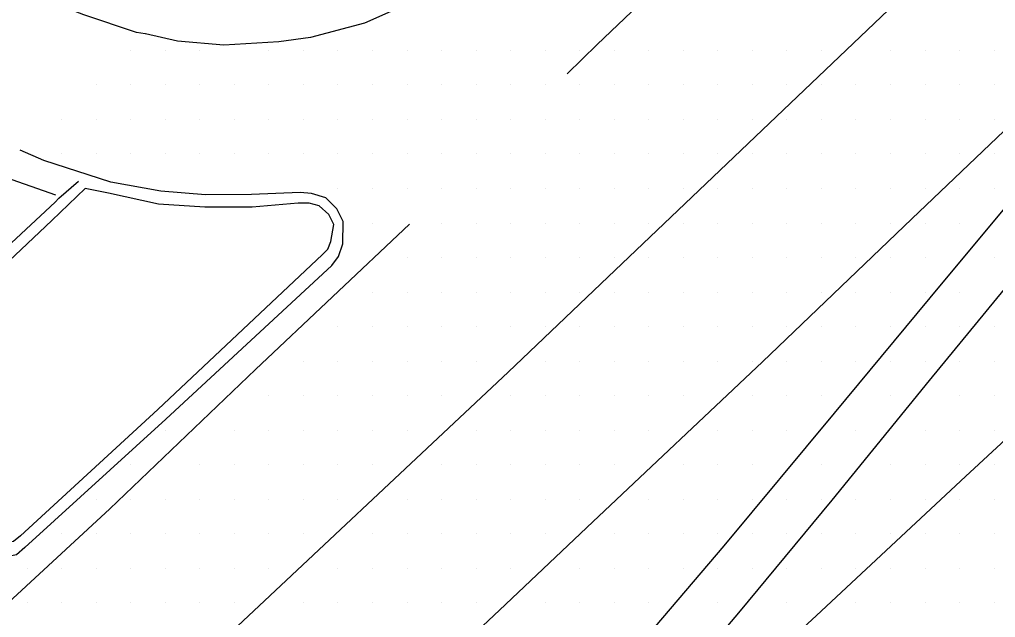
# Model space of a CAD drawing. Extents: x 1762120 to 1766775, y 709485 to 712965.
# Drawn here: x 1765858.2 to 1765928.8, y 709722.7 to 709766 of the extents above; entities that cross this region are included whole.
import ezdxf

# ---------------------------------------------------------------- set-up
doc = ezdxf.new("R2010")
doc.units = 0
for name, color, linetype in [('Exist DTM Scan Elevation Point', 7, 'Continuous'), ('Exist Roads Curbs', 7, 'Continuous'), ('Exist Roads EOP', 7, 'Continuous'), ('Exist Roads EOT', 7, 'Continuous'), ('PH Exist DTM Breakline', 7, 'Continuous')]:
    doc.layers.add(name, color=color, linetype=linetype)

msp = doc.modelspace()

# ---------------------------------------------------------------- linework, layer by layer
at = {"layer": 'Exist DTM Scan Elevation Point'}
for p, q in [((1765866.25, 709763.75), (1765866.25, 709763.75)), ((1765868.75, 709763.75), (1765868.75, 709763.75)), ((1765871.25, 709763.75), (1765871.25, 709763.75)), ((1765876.25, 709763.75), (1765876.25, 709763.75)), ((1765878.75, 709763.75), (1765878.75, 709763.75)), ((1765881.25, 709763.75), (1765881.25, 709763.75)), ((1765883.75, 709763.75), (1765883.75, 709763.75)), ((1765886.25, 709763.75), (1765886.25, 709763.75)), ((1765888.75, 709763.75), (1765888.75, 709763.75)), ((1765891.25, 709763.75), (1765891.25, 709763.75)), ((1765893.75, 709763.75), (1765893.75, 709763.75)), ((1765896.25, 709763.75), (1765896.25, 709763.75)), ((1765898.75, 709763.75), (1765898.75, 709763.75)), ((1765901.25, 709763.75), (1765901.25, 709763.75)), ((1765903.75, 709763.75), (1765903.75, 709763.75)), ((1765906.25, 709763.75), (1765906.25, 709763.75)), ((1765908.75, 709763.75), (1765908.75, 709763.75)), ((1765911.25, 709763.75), (1765911.25, 709763.75)), ((1765913.75, 709763.75), (1765913.75, 709763.75)), ((1765916.25, 709763.75), (1765916.25, 709763.75)), ((1765921.25, 709763.75), (1765921.25, 709763.75)), ((1765923.75, 709763.75), (1765923.75, 709763.75)), ((1765926.25, 709763.75), (1765926.25, 709763.75)), ((1765928.75, 709763.75), (1765928.75, 709763.75)), ((1765863.75, 709761.25), (1765863.75, 709761.25)), ((1765866.25, 709761.25), (1765866.25, 709761.25)), ((1765868.75, 709761.25), (1765868.75, 709761.25)), ((1765871.25, 709761.25), (1765871.25, 709761.25)), ((1765873.75, 709761.25), (1765873.75, 709761.25)), ((1765876.25, 709761.25), (1765876.25, 709761.25)), ((1765878.75, 709761.25), (1765878.75, 709761.25)), ((1765881.25, 709761.25), (1765881.25, 709761.25)), ((1765883.75, 709761.25), (1765883.75, 709761.25)), ((1765886.25, 709761.25), (1765886.25, 709761.25)), ((1765888.75, 709761.25), (1765888.75, 709761.25)), ((1765891.25, 709761.25), (1765891.25, 709761.25)), ((1765893.75, 709761.25), (1765893.75, 709761.25)), ((1765896.25, 709761.25), (1765896.25, 709761.25)), ((1765898.75, 709761.25), (1765898.75, 709761.25)), ((1765901.25, 709761.25), (1765901.25, 709761.25)), ((1765903.75, 709761.25), (1765903.75, 709761.25)), ((1765906.25, 709761.25), (1765906.25, 709761.25)), ((1765908.75, 709761.25), (1765908.75, 709761.25)), ((1765911.25, 709761.25), (1765911.25, 709761.25)), ((1765913.75, 709761.25), (1765913.75, 709761.25)), ((1765916.25, 709761.25), (1765916.25, 709761.25)), ((1765918.75, 709761.25), (1765918.75, 709761.25)), ((1765921.25, 709761.25), (1765921.25, 709761.25)), ((1765923.75, 709761.25), (1765923.75, 709761.25)), ((1765926.25, 709761.25), (1765926.25, 709761.25)), ((1765928.75, 709761.25), (1765928.75, 709761.25)), ((1765861.25, 709758.75), (1765861.25, 709758.75)), ((1765863.75, 709758.75), (1765863.75, 709758.75)), ((1765866.25, 709758.75), (1765866.25, 709758.75)), ((1765868.75, 709758.75), (1765868.75, 709758.75)), ((1765871.25, 709758.75), (1765871.25, 709758.75)), ((1765873.75, 709758.75), (1765873.75, 709758.75)), ((1765876.25, 709758.75), (1765876.25, 709758.75)), ((1765878.75, 709758.75), (1765878.75, 709758.75)), ((1765881.25, 709758.75), (1765881.25, 709758.75)), ((1765883.75, 709758.75), (1765883.75, 709758.75)), ((1765886.25, 709758.75), (1765886.25, 709758.75)), ((1765888.75, 709758.75), (1765888.75, 709758.75)), ((1765891.25, 709758.75), (1765891.25, 709758.75)), ((1765893.75, 709758.75), (1765893.75, 709758.75)), ((1765896.25, 709758.75), (1765896.25, 709758.75)), ((1765898.75, 709758.75), (1765898.75, 709758.75)), ((1765901.25, 709758.75), (1765901.25, 709758.75)), ((1765903.75, 709758.75), (1765903.75, 709758.75)), ((1765906.25, 709758.75), (1765906.25, 709758.75)), ((1765908.75, 709758.75), (1765908.75, 709758.75)), ((1765911.25, 709758.75), (1765911.25, 709758.75)), ((1765913.75, 709758.75), (1765913.75, 709758.75)), ((1765916.25, 709758.75), (1765916.25, 709758.75)), ((1765918.75, 709758.75), (1765918.75, 709758.75)), ((1765921.25, 709758.75), (1765921.25, 709758.75)), ((1765923.75, 709758.75), (1765923.75, 709758.75)), ((1765926.25, 709758.75), (1765926.25, 709758.75)), ((1765928.75, 709758.75), (1765928.75, 709758.75)), ((1765861.25, 709756.25), (1765861.25, 709756.25)), ((1765863.75, 709756.25), (1765863.75, 709756.25)), ((1765866.25, 709756.25), (1765866.25, 709756.25)), ((1765868.75, 709756.25), (1765868.75, 709756.25)), ((1765871.25, 709756.25), (1765871.25, 709756.25)), ((1765873.75, 709756.25), (1765873.75, 709756.25)), ((1765876.25, 709756.25), (1765876.25, 709756.25)), ((1765878.75, 709756.25), (1765878.75, 709756.25)), ((1765881.25, 709756.25), (1765881.25, 709756.25)), ((1765883.75, 709756.25), (1765883.75, 709756.25)), ((1765886.25, 709756.25), (1765886.25, 709756.25)), ((1765888.75, 709756.25), (1765888.75, 709756.25)), ((1765891.25, 709756.25), (1765891.25, 709756.25)), ((1765893.75, 709756.25), (1765893.75, 709756.25)), ((1765896.25, 709756.25), (1765896.25, 709756.25)), ((1765898.75, 709756.25), (1765898.75, 709756.25)), ((1765901.25, 709756.25), (1765901.25, 709756.25)), ((1765903.75, 709756.25), (1765903.75, 709756.25)), ((1765906.25, 709756.25), (1765906.25, 709756.25)), ((1765908.75, 709756.25), (1765908.75, 709756.25)), ((1765911.25, 709756.25), (1765911.25, 709756.25)), ((1765913.75, 709756.25), (1765913.75, 709756.25)), ((1765916.25, 709756.25), (1765916.25, 709756.25)), ((1765918.75, 709756.25), (1765918.75, 709756.25)), ((1765921.25, 709756.25), (1765921.25, 709756.25)), ((1765923.75, 709756.25), (1765923.75, 709756.25)), ((1765926.25, 709756.25), (1765926.25, 709756.25)), ((1765928.75, 709756.25), (1765928.75, 709756.25)), ((1765881.25, 709753.75), (1765881.25, 709753.75)), ((1765883.75, 709753.75), (1765883.75, 709753.75)), ((1765886.25, 709753.75), (1765886.25, 709753.75)), ((1765888.75, 709753.75), (1765888.75, 709753.75)), ((1765891.25, 709753.75), (1765891.25, 709753.75)), ((1765893.75, 709753.75), (1765893.75, 709753.75)), ((1765896.25, 709753.75), (1765896.25, 709753.75)), ((1765898.75, 709753.75), (1765898.75, 709753.75)), ((1765901.25, 709753.75), (1765901.25, 709753.75)), ((1765903.75, 709753.75), (1765903.75, 709753.75)), ((1765906.25, 709753.75), (1765906.25, 709753.75)), ((1765908.75, 709753.75), (1765908.75, 709753.75)), ((1765911.25, 709753.75), (1765911.25, 709753.75)), ((1765913.75, 709753.75), (1765913.75, 709753.75)), ((1765916.25, 709753.75), (1765916.25, 709753.75)), ((1765918.75, 709753.75), (1765918.75, 709753.75)), ((1765921.25, 709753.75), (1765921.25, 709753.75)), ((1765923.75, 709753.75), (1765923.75, 709753.75)), ((1765926.25, 709753.75), (1765926.25, 709753.75)), ((1765928.75, 709753.75), (1765928.75, 709753.75)), ((1765883.75, 709751.25), (1765883.75, 709751.25)), ((1765888.75, 709751.25), (1765888.75, 709751.25)), ((1765891.25, 709751.25), (1765891.25, 709751.25)), ((1765893.75, 709751.25), (1765893.75, 709751.25)), ((1765896.25, 709751.25), (1765896.25, 709751.25)), ((1765898.75, 709751.25), (1765898.75, 709751.25)), ((1765901.25, 709751.25), (1765901.25, 709751.25)), ((1765903.75, 709751.25), (1765903.75, 709751.25)), ((1765906.25, 709751.25), (1765906.25, 709751.25)), ((1765908.75, 709751.25), (1765908.75, 709751.25)), ((1765911.25, 709751.25), (1765911.25, 709751.25)), ((1765913.75, 709751.25), (1765913.75, 709751.25)), ((1765916.25, 709751.25), (1765916.25, 709751.25)), ((1765918.75, 709751.25), (1765918.75, 709751.25)), ((1765921.25, 709751.25), (1765921.25, 709751.25)), ((1765923.75, 709751.25), (1765923.75, 709751.25)), ((1765926.25, 709751.25), (1765926.25, 709751.25)), ((1765886.25, 709748.75), (1765886.25, 709748.75)), ((1765888.75, 709748.75), (1765888.75, 709748.75)), ((1765891.25, 709748.75), (1765891.25, 709748.75)), ((1765893.75, 709748.75), (1765893.75, 709748.75)), ((1765896.25, 709748.75), (1765896.25, 709748.75)), ((1765898.75, 709748.75), (1765898.75, 709748.75)), ((1765901.25, 709748.75), (1765901.25, 709748.75)), ((1765903.75, 709748.75), (1765903.75, 709748.75)), ((1765906.25, 709748.75), (1765906.25, 709748.75)), ((1765908.75, 709748.75), (1765908.75, 709748.75)), ((1765911.25, 709748.75), (1765911.25, 709748.75)), ((1765913.75, 709748.75), (1765913.75, 709748.75)), ((1765916.25, 709748.75), (1765916.25, 709748.75)), ((1765918.75, 709748.75), (1765918.75, 709748.75)), ((1765921.25, 709748.75), (1765921.25, 709748.75)), ((1765923.75, 709748.75), (1765923.75, 709748.75)), ((1765928.75, 709748.75), (1765928.75, 709748.75)), ((1765883.75, 709746.25), (1765883.75, 709746.25)), ((1765886.25, 709746.25), (1765886.25, 709746.25)), ((1765888.75, 709746.25), (1765888.75, 709746.25)), ((1765891.25, 709746.25), (1765891.25, 709746.25)), ((1765893.75, 709746.25), (1765893.75, 709746.25)), ((1765896.25, 709746.25), (1765896.25, 709746.25)), ((1765898.75, 709746.25), (1765898.75, 709746.25)), ((1765901.25, 709746.25), (1765901.25, 709746.25)), ((1765903.75, 709746.25), (1765903.75, 709746.25)), ((1765906.25, 709746.25), (1765906.25, 709746.25)), ((1765908.75, 709746.25), (1765908.75, 709746.25)), ((1765911.25, 709746.25), (1765911.25, 709746.25)), ((1765913.75, 709746.25), (1765913.75, 709746.25)), ((1765916.25, 709746.25), (1765916.25, 709746.25)), ((1765918.75, 709746.25), (1765918.75, 709746.25)), ((1765921.25, 709746.25), (1765921.25, 709746.25)), ((1765923.75, 709746.25), (1765923.75, 709746.25)), ((1765926.25, 709746.25), (1765926.25, 709746.25)), ((1765881.25, 709743.75), (1765881.25, 709743.75)), ((1765883.75, 709743.75), (1765883.75, 709743.75)), ((1765886.25, 709743.75), (1765886.25, 709743.75)), ((1765888.75, 709743.75), (1765888.75, 709743.75)), ((1765891.25, 709743.75), (1765891.25, 709743.75)), ((1765893.75, 709743.75), (1765893.75, 709743.75)), ((1765896.25, 709743.75), (1765896.25, 709743.75)), ((1765898.75, 709743.75), (1765898.75, 709743.75)), ((1765901.25, 709743.75), (1765901.25, 709743.75)), ((1765903.75, 709743.75), (1765903.75, 709743.75)), ((1765906.25, 709743.75), (1765906.25, 709743.75)), ((1765908.75, 709743.75), (1765908.75, 709743.75)), ((1765911.25, 709743.75), (1765911.25, 709743.75)), ((1765913.75, 709743.75), (1765913.75, 709743.75)), ((1765916.25, 709743.75), (1765916.25, 709743.75)), ((1765918.75, 709743.75), (1765918.75, 709743.75)), ((1765921.25, 709743.75), (1765921.25, 709743.75)), ((1765923.75, 709743.75), (1765923.75, 709743.75)), ((1765926.25, 709743.75), (1765926.25, 709743.75)), ((1765928.75, 709743.75), (1765928.75, 709743.75)), ((1765878.75, 709741.25), (1765878.75, 709741.25)), ((1765881.25, 709741.25), (1765881.25, 709741.25)), ((1765883.75, 709741.25), (1765883.75, 709741.25)), ((1765886.25, 709741.25), (1765886.25, 709741.25)), ((1765888.75, 709741.25), (1765888.75, 709741.25)), ((1765891.25, 709741.25), (1765891.25, 709741.25)), ((1765896.25, 709741.25), (1765896.25, 709741.25)), ((1765898.75, 709741.25), (1765898.75, 709741.25)), ((1765901.25, 709741.25), (1765901.25, 709741.25)), ((1765903.75, 709741.25), (1765903.75, 709741.25)), ((1765906.25, 709741.25), (1765906.25, 709741.25)), ((1765908.75, 709741.25), (1765908.75, 709741.25)), ((1765911.25, 709741.25), (1765911.25, 709741.25)), ((1765913.75, 709741.25), (1765913.75, 709741.25)), ((1765916.25, 709741.25), (1765916.25, 709741.25)), ((1765918.75, 709741.25), (1765918.75, 709741.25)), ((1765921.25, 709741.25), (1765921.25, 709741.25)), ((1765923.75, 709741.25), (1765923.75, 709741.25)), ((1765926.25, 709741.25), (1765926.25, 709741.25)), ((1765928.75, 709741.25), (1765928.75, 709741.25)), ((1765876.25, 709738.75), (1765876.25, 709738.75)), ((1765878.75, 709738.75), (1765878.75, 709738.75)), ((1765881.25, 709738.75), (1765881.25, 709738.75)), ((1765883.75, 709738.75), (1765883.75, 709738.75)), ((1765886.25, 709738.75), (1765886.25, 709738.75)), ((1765888.75, 709738.75), (1765888.75, 709738.75)), ((1765893.75, 709738.75), (1765893.75, 709738.75)), ((1765896.25, 709738.75), (1765896.25, 709738.75)), ((1765898.75, 709738.75), (1765898.75, 709738.75)), ((1765901.25, 709738.75), (1765901.25, 709738.75)), ((1765903.75, 709738.75), (1765903.75, 709738.75)), ((1765906.25, 709738.75), (1765906.25, 709738.75)), ((1765911.25, 709738.75), (1765911.25, 709738.75)), ((1765913.75, 709738.75), (1765913.75, 709738.75)), ((1765916.25, 709738.75), (1765916.25, 709738.75)), ((1765921.25, 709738.75), (1765921.25, 709738.75)), ((1765926.25, 709738.75), (1765926.25, 709738.75)), ((1765928.75, 709738.75), (1765928.75, 709738.75)), ((1765868.75, 709736.25), (1765868.75, 709736.25)), ((1765873.75, 709736.25), (1765873.75, 709736.25)), ((1765876.25, 709736.25), (1765876.25, 709736.25)), ((1765878.75, 709736.25), (1765878.75, 709736.25)), ((1765881.25, 709736.25), (1765881.25, 709736.25)), ((1765883.75, 709736.25), (1765883.75, 709736.25)), ((1765886.25, 709736.25), (1765886.25, 709736.25)), ((1765891.25, 709736.25), (1765891.25, 709736.25)), ((1765893.75, 709736.25), (1765893.75, 709736.25)), ((1765896.25, 709736.25), (1765896.25, 709736.25)), ((1765898.75, 709736.25), (1765898.75, 709736.25)), ((1765901.25, 709736.25), (1765901.25, 709736.25)), ((1765903.75, 709736.25), (1765903.75, 709736.25)), ((1765908.75, 709736.25), (1765908.75, 709736.25)), ((1765911.25, 709736.25), (1765911.25, 709736.25)), ((1765913.75, 709736.25), (1765913.75, 709736.25)), ((1765918.75, 709736.25), (1765918.75, 709736.25)), ((1765923.75, 709736.25), (1765923.75, 709736.25)), ((1765926.25, 709736.25), (1765926.25, 709736.25)), ((1765928.75, 709736.25), (1765928.75, 709736.25)), ((1765866.25, 709733.75), (1765866.25, 709733.75)), ((1765871.25, 709733.75), (1765871.25, 709733.75)), ((1765873.75, 709733.75), (1765873.75, 709733.75)), ((1765876.25, 709733.75), (1765876.25, 709733.75)), ((1765878.75, 709733.75), (1765878.75, 709733.75)), ((1765881.25, 709733.75), (1765881.25, 709733.75)), ((1765883.75, 709733.75), (1765883.75, 709733.75)), ((1765888.75, 709733.75), (1765888.75, 709733.75)), ((1765891.25, 709733.75), (1765891.25, 709733.75)), ((1765893.75, 709733.75), (1765893.75, 709733.75)), ((1765896.25, 709733.75), (1765896.25, 709733.75)), ((1765898.75, 709733.75), (1765898.75, 709733.75)), ((1765901.25, 709733.75), (1765901.25, 709733.75)), ((1765906.25, 709733.75), (1765906.25, 709733.75)), ((1765908.75, 709733.75), (1765908.75, 709733.75)), ((1765911.25, 709733.75), (1765911.25, 709733.75)), ((1765916.25, 709733.75), (1765916.25, 709733.75)), ((1765921.25, 709733.75), (1765921.25, 709733.75)), ((1765923.75, 709733.75), (1765923.75, 709733.75)), ((1765926.25, 709733.75), (1765926.25, 709733.75)), ((1765928.75, 709733.75), (1765928.75, 709733.75)), ((1765863.75, 709731.25), (1765863.75, 709731.25)), ((1765866.25, 709731.25), (1765866.25, 709731.25)), ((1765868.75, 709731.25), (1765868.75, 709731.25)), ((1765871.25, 709731.25), (1765871.25, 709731.25)), ((1765873.75, 709731.25), (1765873.75, 709731.25)), ((1765876.25, 709731.25), (1765876.25, 709731.25)), ((1765878.75, 709731.25), (1765878.75, 709731.25)), ((1765881.25, 709731.25), (1765881.25, 709731.25)), ((1765886.25, 709731.25), (1765886.25, 709731.25)), ((1765888.75, 709731.25), (1765888.75, 709731.25)), ((1765891.25, 709731.25), (1765891.25, 709731.25)), ((1765893.75, 709731.25), (1765893.75, 709731.25)), ((1765896.25, 709731.25), (1765896.25, 709731.25)), ((1765898.75, 709731.25), (1765898.75, 709731.25)), ((1765903.75, 709731.25), (1765903.75, 709731.25)), ((1765906.25, 709731.25), (1765906.25, 709731.25)), ((1765908.75, 709731.25), (1765908.75, 709731.25)), ((1765911.25, 709731.25), (1765911.25, 709731.25)), ((1765913.75, 709731.25), (1765913.75, 709731.25)), ((1765916.25, 709731.25), (1765916.25, 709731.25)), ((1765918.75, 709731.25), (1765918.75, 709731.25)), ((1765921.25, 709731.25), (1765921.25, 709731.25)), ((1765923.75, 709731.25), (1765923.75, 709731.25)), ((1765926.25, 709731.25), (1765926.25, 709731.25)), ((1765928.75, 709731.25), (1765928.75, 709731.25)), ((1765861.25, 709728.75), (1765861.25, 709728.75)), ((1765863.75, 709728.75), (1765863.75, 709728.75)), ((1765866.25, 709728.75), (1765866.25, 709728.75)), ((1765868.75, 709728.75), (1765868.75, 709728.75)), ((1765871.25, 709728.75), (1765871.25, 709728.75)), ((1765873.75, 709728.75), (1765873.75, 709728.75)), ((1765876.25, 709728.75), (1765876.25, 709728.75)), ((1765878.75, 709728.75), (1765878.75, 709728.75)), ((1765883.75, 709728.75), (1765883.75, 709728.75)), ((1765886.25, 709728.75), (1765886.25, 709728.75)), ((1765888.75, 709728.75), (1765888.75, 709728.75)), ((1765891.25, 709728.75), (1765891.25, 709728.75)), ((1765893.75, 709728.75), (1765893.75, 709728.75)), ((1765896.25, 709728.75), (1765896.25, 709728.75)), ((1765901.25, 709728.75), (1765901.25, 709728.75)), ((1765903.75, 709728.75), (1765903.75, 709728.75)), ((1765906.25, 709728.75), (1765906.25, 709728.75)), ((1765908.75, 709728.75), (1765908.75, 709728.75)), ((1765911.25, 709728.75), (1765911.25, 709728.75)), ((1765913.75, 709728.75), (1765913.75, 709728.75)), ((1765916.25, 709728.75), (1765916.25, 709728.75)), ((1765918.75, 709728.75), (1765918.75, 709728.75)), ((1765921.25, 709728.75), (1765921.25, 709728.75)), ((1765923.75, 709728.75), (1765923.75, 709728.75)), ((1765926.25, 709728.75), (1765926.25, 709728.75)), ((1765928.75, 709728.75), (1765928.75, 709728.75)), ((1765858.75, 709726.25), (1765858.75, 709726.25)), ((1765861.25, 709726.25), (1765861.25, 709726.25)), ((1765863.75, 709726.25), (1765863.75, 709726.25)), ((1765866.25, 709726.25), (1765866.25, 709726.25)), ((1765868.75, 709726.25), (1765868.75, 709726.25)), ((1765871.25, 709726.25), (1765871.25, 709726.25)), ((1765873.75, 709726.25), (1765873.75, 709726.25)), ((1765876.25, 709726.25), (1765876.25, 709726.25)), ((1765881.25, 709726.25), (1765881.25, 709726.25)), ((1765883.75, 709726.25), (1765883.75, 709726.25)), ((1765886.25, 709726.25), (1765886.25, 709726.25)), ((1765888.75, 709726.25), (1765888.75, 709726.25)), ((1765891.25, 709726.25), (1765891.25, 709726.25)), ((1765893.75, 709726.25), (1765893.75, 709726.25)), ((1765898.75, 709726.25), (1765898.75, 709726.25)), ((1765901.25, 709726.25), (1765901.25, 709726.25)), ((1765903.75, 709726.25), (1765903.75, 709726.25)), ((1765906.25, 709726.25), (1765906.25, 709726.25)), ((1765908.75, 709726.25), (1765908.75, 709726.25)), ((1765911.25, 709726.25), (1765911.25, 709726.25)), ((1765913.75, 709726.25), (1765913.75, 709726.25)), ((1765916.25, 709726.25), (1765916.25, 709726.25)), ((1765918.75, 709726.25), (1765918.75, 709726.25)), ((1765921.25, 709726.25), (1765921.25, 709726.25)), ((1765923.75, 709726.25), (1765923.75, 709726.25)), ((1765926.25, 709726.25), (1765926.25, 709726.25)), ((1765928.75, 709726.25), (1765928.75, 709726.25)), ((1765858.75, 709723.75), (1765858.75, 709723.75)), ((1765861.25, 709723.75), (1765861.25, 709723.75)), ((1765863.75, 709723.75), (1765863.75, 709723.75)), ((1765866.25, 709723.75), (1765866.25, 709723.75)), ((1765868.75, 709723.75), (1765868.75, 709723.75)), ((1765871.25, 709723.75), (1765871.25, 709723.75)), ((1765873.75, 709723.75), (1765873.75, 709723.75)), ((1765878.75, 709723.75), (1765878.75, 709723.75)), ((1765881.25, 709723.75), (1765881.25, 709723.75)), ((1765883.75, 709723.75), (1765883.75, 709723.75)), ((1765886.25, 709723.75), (1765886.25, 709723.75)), ((1765888.75, 709723.75), (1765888.75, 709723.75)), ((1765891.25, 709723.75), (1765891.25, 709723.75)), ((1765896.25, 709723.75), (1765896.25, 709723.75)), ((1765898.75, 709723.75), (1765898.75, 709723.75)), ((1765901.25, 709723.75), (1765901.25, 709723.75)), ((1765903.75, 709723.75), (1765903.75, 709723.75)), ((1765908.75, 709723.75), (1765908.75, 709723.75)), ((1765913.75, 709723.75), (1765913.75, 709723.75)), ((1765918.75, 709723.75), (1765918.75, 709723.75)), ((1765921.25, 709723.75), (1765921.25, 709723.75)), ((1765923.75, 709723.75), (1765923.75, 709723.75)), ((1765926.25, 709723.75), (1765926.25, 709723.75)), ((1765928.75, 709723.75), (1765928.75, 709723.75))]:
    msp.add_line(p, q, dxfattribs=at)
at = {"layer": 'Exist Roads Curbs'}
for points in [[(1765858.27, 709728.61), (1765857.765, 709728.201), (1765857.226, 709728.083), (1765856.532, 709728.035), (1765855.726, 709728.516), (1765855.359, 709728.869), (1765855.095, 709729.419), (1765854.56, 709730.962), (1765853.406, 709735.799), (1765852.259, 709739.311), (1765850.922, 709742.591), (1765853.892, 709745.191), (1765856.992, 709748.067), (1765860.544, 709751.432), (1765862.942, 709753.752)], [(1765880.135, 709748.963), (1765880.519, 709749.346), (1765880.739, 709749.906), (1765880.956, 709751.14), (1765880.587, 709751.869), (1765879.883, 709752.501), (1765879.176, 709752.69), (1765878.375, 709752.678), (1765875.031, 709752.396), (1765871.621, 709752.404), (1765868.261, 709752.614), (1765864.635, 709753.42), (1765862.942, 709753.752)], [(1765858.27, 709728.61), (1765868.212, 709737.738), (1765880.135, 709748.963)]]:
    msp.add_lwpolyline(points, dxfattribs=at)
at = {"layer": 'Exist Roads EOP'}
for points in [[(1765886.818, 709767.345), (1765883.166, 709765.731), (1765879.257, 709764.688), (1765876.981, 709764.378), (1765872.986, 709764.119), (1765869.637, 709764.431), (1765867.307, 709764.951)], [(1765880.818, 709748.183), (1765881.293, 709748.83), (1765881.602, 709749.753), (1765881.628, 709751.364), (1765881.171, 709752.282), (1765880.366, 709753.085), (1765879.33, 709753.384), (1765878.525, 709753.462), (1765874.979, 709753.315), (1765871.668, 709753.304), (1765868.43, 709753.561), (1765864.808, 709754.208), (1765859.954, 709755.782), (1765858.249, 709756.53)], [(1765858.587, 709727.757), (1765868.791, 709737.058), (1765880.818, 709748.183)], [(1765858.587, 709727.757), (1765857.981, 709727.233), (1765857.243, 709727.074), (1765856.296, 709727.236), (1765855.374, 709727.711), (1765854.759, 709728.374), (1765854.231, 709729.073), (1765853.641, 709730.636), (1765852.52, 709735.462), (1765851.375, 709738.987), (1765850.151, 709742.28), (1765848.764, 709745.186), (1765847.591, 709746.642)]]:
    msp.add_lwpolyline(points, dxfattribs=at)
at = {"layer": 'Exist Roads EOT'}
for points in [[(1765841.689, 709692.577), (1765864.596, 709713.332), (1765872.021, 709720.214), (1765893.573, 709740.456), (1765900.275, 709746.855), (1765921.62, 709767.167), (1765928.6, 709773.951), (1765950.637, 709795.032), (1765957.754, 709801.825), (1765979.911, 709823.397), (1765986.543, 709829.934), (1766007.42, 709850.752), (1766014.256, 709857.65), (1766036.063, 709879.705), (1766042.195, 709886.104), (1766063.481, 709908.272), (1766069.837, 709914.951), (1766090.245, 709936.851), (1766096.617, 709943.658)], [(1766108.539, 709938.502), (1766102.816, 709932.322), (1766088.83, 709917.364), (1766071.724, 709899.122), (1766056.291, 709882.974), (1766040.856, 709866.943), (1766023.78, 709849.525), (1766009.915, 709835.567), (1765991.335, 709817.208), (1765977.58, 709803.744), (1765961.905, 709788.506), (1765952.319, 709778.751), (1765946.073, 709771.856), (1765935.352, 709759.32), (1765924.923, 709746.817), (1765917.168, 709737.481), (1765909.184, 709727.883), (1765899.754, 709716.806), (1765894.934, 709710.951), (1765888.013, 709703.395), (1765882.143, 709697.693), (1765876.604, 709692.522), (1765866.088, 709682.994), (1765856.992, 709674.8)], [(1766123.845, 709931.126), (1766118.9, 709925.786), (1766097.425, 709902.932), (1766079.942, 709884.338), (1766064.939, 709868.494), (1766056.017, 709859.299), (1766037.523, 709840.529), (1766030.339, 709833.269), (1766002.69, 709805.766), (1765973.432, 709777.556), (1765948.291, 709753.359), (1765937.339, 709742.763), (1765926.674, 709732.905), (1765915.903, 709722.828), (1765904.398, 709712.176), (1765893.906, 709702.178)], [(1765897.844, 709762.048), (1765900.012, 709764.174), (1765910.986, 709774.664), (1765921.646, 709784.995), (1765932.116, 709795.114), (1765943.052, 709805.629), (1765953.495, 709815.752), (1765963.759, 709825.874), (1765974.337, 709836.395), (1765985.518, 709847.452), (1765995.356, 709857.34), (1766005.949, 709867.937), (1766016.822, 709878.851), (1766027.034, 709889.261), (1766036.866, 709899.51), (1766047.789, 709910.781), (1766057.933, 709921.403)], [(1765843.961, 709678.586), (1765848.452, 709682.564), (1765860.205, 709693.051), (1765869.757, 709701.672), (1765880.692, 709711.673), (1765892.933, 709723.222), (1765899.702, 709729.606), (1765911.981, 709741.194), (1765922.801, 709751.551), (1765933.074, 709761.35), (1765947.886, 709775.411)], [(1765855.873, 709668.626), (1765865.566, 709677.108), (1765874.51, 709685.058), (1765884.39, 709694.231), (1765888.587, 709698.416), (1765891.828, 709701.763), (1765894.417, 709704.636), (1765899.461, 709710.325), (1765904.841, 709716.613), (1765910.279, 709723.027), (1765917.018, 709731.187), (1765924.083, 709739.858), (1765932.275, 709749.83), (1765938.096, 709756.906), (1765945.556, 709765.699), (1765952.612, 709773.953)], [(1765857.096, 709723.493), (1765864.734, 709730.55), (1765875.273, 709740.647), (1765886.435, 709751.175)]]:
    msp.add_lwpolyline(points, dxfattribs=at)
at = {"layer": 'PH Exist DTM Breakline'}
msp.add_line((1765861.048, 709753.055), (1765862.458, 709754.288), dxfattribs=at)
for points in [[(1765867.298, 709764.942), (1765866.667, 709765.052), (1765862.858, 709766.33), (1765859.843, 709767.52), (1765855.355, 709769.807), (1765849.035, 709773.61), (1765845.684, 709775.952), (1765844.253, 709777.535), (1765843.203, 709779.361), (1765842.88, 709781.616), (1765843.21, 709783.854), (1765844.548, 709786.239), (1765846.215, 709787.834), (1765847.93, 709788.522), (1765850.653, 709788.653), (1765852.852, 709788.053), (1765854.734, 709787.098), (1765864.861, 709780.38)], [(1765856.735, 709754.714), (1765860.803, 709753.295)], [(1765851.501, 709744.495), (1765856.163, 709748.497), (1765860.767, 709752.768), (1765861.048, 709753.055)]]:
    msp.add_lwpolyline(points, dxfattribs=at)

doc.saveas('drawing.dxf')
